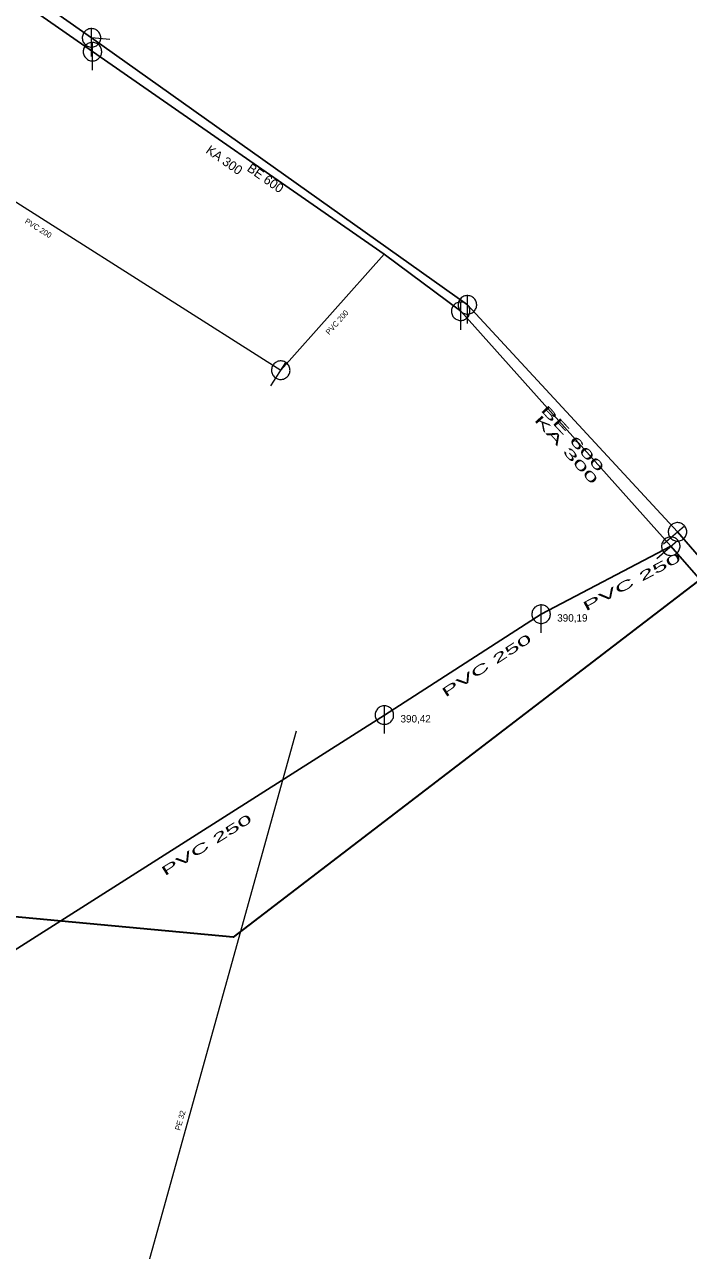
# Model space of a CAD drawing. Extents: x -809028 to -807737, y -990545 to -989489.
# Drawn here: x -808376.6 to -808304.8, y -989956.3 to -989823.8 of the extents above; entities that cross this region are included whole.
import ezdxf

# ---------------------------------------------------------------- set-up
doc = ezdxf.new("R2010")
doc.units = 0
doc.header["$LTSCALE"] = 0.32
for name, color, linetype, lineweight in [('1', 7, 'Continuous', 13), ('11', 7, 'Continuous', 13), ('13', 7, 'Continuous', 13), ('14', 7, 'Continuous', 25), ('17', 7, 'Continuous', 25), ('22', 7, 'Continuous', 13)]:
    doc.layers.add(name, color=color, linetype=linetype, lineweight=lineweight)

msp = doc.modelspace()

# ---------------------------------------------------------------- linework, layer by layer
at = {"layer": '11'}
msp.add_line((-808367.406, -989825.393), (-808369.39, -989825.199), dxfattribs=at)
msp.add_lwpolyline([(-808400.725, -989828.272), (-808348.921, -989861.124), (-808337.736, -989848.582)], dxfattribs=at)
at = {"layer": '13'}
msp.add_lwpolyline([(-808375.506, -989989.563), (-808370.557, -989983.989), (-808347.208, -989900.114)], dxfattribs=at)
at = {"layer": '14'}
for p, q in [((-808409.317, -989797.01), (-808369.39, -989825.199)), ((-808369.39, -989825.199), (-808328.73, -989854.059)), ((-808329.46, -989854.75), (-808306.729, -989880.149)), ((-808328.73, -989854.059), (-808306.009, -989878.599)), ((-808337.71, -989898.399), (-808320.76, -989887.5)), ((-808381.42, -989926.16), (-808337.71, -989898.399))]:
    msp.add_line(p, q, dxfattribs=at)
for points in [[(-808409.159, -989798.594), (-808385.6, -989815.309), (-808369.289, -989826.69)], [(-808369.289, -989826.69), (-808337.736, -989848.582), (-808329.46, -989854.75)], [(-808306.009, -989878.599), (-808290.045, -989897.022), (-808257.906, -989932.69)], [(-808320.76, -989887.5), (-808306.729, -989880.149), (-808290.107, -989899.127)]]:
    msp.add_lwpolyline(points, dxfattribs=at)
at = {"layer": '17', "lineweight": 35}
msp.add_lwpolyline([(-808175.378, -990021.169), (-808177.704, -990021.677), (-808294.901, -989877.126), (-808354.054, -989922.417), (-808417.177, -989916.535), (-808426.857, -989907.375), (-808442.53, -989911.14), (-808444.129, -989911.807), (-808534.115, -989966.436)], dxfattribs=at)
at = {"layer": '22'}
for p, q in [((-808369.39, -989827.199), (-808369.389, -989824.199)), ((-808369.289, -989828.69), (-808369.288, -989825.69)), ((-808329.46, -989856.75), (-808329.459, -989853.75)), ((-808328.73, -989856.059), (-808328.729, -989853.059)), ((-808349.992, -989862.813), (-808348.385, -989860.279)), ((-808307.531, -989879.897), (-808305.248, -989877.95)), ((-808308.233, -989881.468), (-808305.977, -989879.489)), ((-808320.76, -989889.5), (-808320.759, -989886.5)), ((-808337.71, -989900.399), (-808337.709, -989897.399))]:
    msp.add_line(p, q, dxfattribs=at)
for points in [[(-808368.39, -989825.199), (-808368.395, -989825.09), (-808368.413, -989824.982), (-808368.443, -989824.876), (-808368.483, -989824.775), (-808368.535, -989824.678), (-808368.597, -989824.588), (-808368.669, -989824.505), (-808368.749, -989824.431), (-808368.837, -989824.365), (-808368.931, -989824.31), (-808369.031, -989824.265), (-808369.136, -989824.232), (-808369.243, -989824.21), (-808369.352, -989824.2), (-808369.462, -989824.202), (-808369.57, -989824.216), (-808369.677, -989824.241), (-808369.78, -989824.278), (-808369.878, -989824.327), (-808369.97, -989824.385), (-808370.056, -989824.454), (-808370.133, -989824.531), (-808370.202, -989824.617), (-808370.261, -989824.709), (-808370.309, -989824.807), (-808370.346, -989824.91), (-808370.372, -989825.017), (-808370.386, -989825.125), (-808370.389, -989825.235), (-808370.379, -989825.344), (-808370.358, -989825.451), (-808370.324, -989825.555), (-808370.28, -989825.655), (-808370.225, -989825.75), (-808370.159, -989825.838), (-808370.085, -989825.918), (-808370.002, -989825.99), (-808369.912, -989826.052), (-808369.816, -989826.104), (-808369.714, -989826.145), (-808369.609, -989826.175), (-808369.501, -989826.193), (-808369.391, -989826.199), (-808369.282, -989826.193), (-808369.174, -989826.175), (-808369.069, -989826.146), (-808368.967, -989826.105), (-808368.87, -989826.053), (-808368.78, -989825.991), (-808368.697, -989825.92), (-808368.622, -989825.84), (-808368.557, -989825.752), (-808368.501, -989825.658), (-808368.457, -989825.558), (-808368.423, -989825.454), (-808368.401, -989825.346), (-808368.391, -989825.237)], [(-808368.289, -989826.69), (-808368.294, -989826.581), (-808368.312, -989826.473), (-808368.342, -989826.367), (-808368.382, -989826.266), (-808368.434, -989826.169), (-808368.496, -989826.079), (-808368.568, -989825.996), (-808368.648, -989825.922), (-808368.736, -989825.856), (-808368.83, -989825.801), (-808368.93, -989825.756), (-808369.035, -989825.723), (-808369.142, -989825.701), (-808369.251, -989825.691), (-808369.361, -989825.693), (-808369.469, -989825.707), (-808369.576, -989825.732), (-808369.679, -989825.769), (-808369.777, -989825.818), (-808369.869, -989825.876), (-808369.955, -989825.945), (-808370.032, -989826.022), (-808370.101, -989826.108), (-808370.16, -989826.2), (-808370.208, -989826.298), (-808370.245, -989826.401), (-808370.271, -989826.508), (-808370.285, -989826.616), (-808370.288, -989826.726), (-808370.278, -989826.835), (-808370.257, -989826.942), (-808370.223, -989827.046), (-808370.179, -989827.146), (-808370.124, -989827.241), (-808370.058, -989827.329), (-808369.984, -989827.409), (-808369.901, -989827.481), (-808369.811, -989827.543), (-808369.715, -989827.595), (-808369.613, -989827.636), (-808369.508, -989827.666), (-808369.4, -989827.684), (-808369.29, -989827.69), (-808369.181, -989827.684), (-808369.073, -989827.666), (-808368.968, -989827.637), (-808368.866, -989827.596), (-808368.769, -989827.544), (-808368.679, -989827.482), (-808368.596, -989827.411), (-808368.521, -989827.331), (-808368.456, -989827.243), (-808368.4, -989827.149), (-808368.356, -989827.049), (-808368.322, -989826.945), (-808368.3, -989826.837), (-808368.29, -989826.728)], [(-808328.46, -989854.75), (-808328.465, -989854.641), (-808328.483, -989854.533), (-808328.513, -989854.427), (-808328.553, -989854.326), (-808328.605, -989854.229), (-808328.667, -989854.139), (-808328.739, -989854.056), (-808328.819, -989853.982), (-808328.907, -989853.916), (-808329.001, -989853.861), (-808329.101, -989853.816), (-808329.206, -989853.783), (-808329.313, -989853.761), (-808329.422, -989853.751), (-808329.532, -989853.753), (-808329.64, -989853.767), (-808329.747, -989853.792), (-808329.85, -989853.829), (-808329.948, -989853.878), (-808330.04, -989853.936), (-808330.126, -989854.005), (-808330.203, -989854.082), (-808330.272, -989854.168), (-808330.331, -989854.26), (-808330.379, -989854.358), (-808330.416, -989854.461), (-808330.442, -989854.568), (-808330.456, -989854.676), (-808330.459, -989854.786), (-808330.449, -989854.895), (-808330.428, -989855.002), (-808330.394, -989855.106), (-808330.35, -989855.206), (-808330.295, -989855.301), (-808330.229, -989855.389), (-808330.155, -989855.469), (-808330.072, -989855.541), (-808329.982, -989855.603), (-808329.886, -989855.655), (-808329.784, -989855.696), (-808329.679, -989855.726), (-808329.571, -989855.744), (-808329.461, -989855.75), (-808329.352, -989855.744), (-808329.244, -989855.726), (-808329.139, -989855.697), (-808329.037, -989855.656), (-808328.94, -989855.604), (-808328.85, -989855.542), (-808328.767, -989855.471), (-808328.692, -989855.391), (-808328.627, -989855.303), (-808328.571, -989855.209), (-808328.527, -989855.109), (-808328.493, -989855.005), (-808328.471, -989854.897), (-808328.461, -989854.788)], [(-808327.73, -989854.059), (-808327.735, -989853.95), (-808327.753, -989853.842), (-808327.783, -989853.736), (-808327.823, -989853.635), (-808327.875, -989853.538), (-808327.937, -989853.448), (-808328.009, -989853.365), (-808328.089, -989853.291), (-808328.177, -989853.225), (-808328.271, -989853.17), (-808328.371, -989853.125), (-808328.476, -989853.092), (-808328.583, -989853.07), (-808328.692, -989853.06), (-808328.802, -989853.062), (-808328.91, -989853.076), (-808329.017, -989853.101), (-808329.12, -989853.138), (-808329.218, -989853.187), (-808329.31, -989853.245), (-808329.396, -989853.314), (-808329.473, -989853.391), (-808329.542, -989853.477), (-808329.601, -989853.569), (-808329.649, -989853.667), (-808329.686, -989853.77), (-808329.712, -989853.877), (-808329.726, -989853.985), (-808329.729, -989854.095), (-808329.719, -989854.204), (-808329.698, -989854.311), (-808329.664, -989854.415), (-808329.62, -989854.515), (-808329.565, -989854.61), (-808329.499, -989854.698), (-808329.425, -989854.778), (-808329.342, -989854.85), (-808329.252, -989854.912), (-808329.156, -989854.964), (-808329.054, -989855.005), (-808328.949, -989855.035), (-808328.841, -989855.053), (-808328.731, -989855.059), (-808328.622, -989855.053), (-808328.514, -989855.035), (-808328.409, -989855.006), (-808328.307, -989854.965), (-808328.21, -989854.913), (-808328.12, -989854.851), (-808328.037, -989854.78), (-808327.962, -989854.7), (-808327.897, -989854.612), (-808327.841, -989854.518), (-808327.797, -989854.418), (-808327.763, -989854.314), (-808327.741, -989854.206), (-808327.731, -989854.097)], [(-808348.076, -989861.659), (-808348.023, -989861.564), (-808347.98, -989861.463), (-808347.949, -989861.358), (-808347.929, -989861.251), (-808347.921, -989861.141), (-808347.925, -989861.032), (-808347.941, -989860.923), (-808347.969, -989860.818), (-808348.008, -989860.715), (-808348.058, -989860.618), (-808348.118, -989860.527), (-808348.189, -989860.443), (-808348.268, -989860.367), (-808348.354, -989860.3), (-808348.448, -989860.243), (-808348.547, -989860.197), (-808348.651, -989860.161), (-808348.758, -989860.137), (-808348.867, -989860.126), (-808348.975, -989860.125), (-808349.085, -989860.138), (-808349.191, -989860.161), (-808349.296, -989860.197), (-808349.395, -989860.243), (-808349.488, -989860.3), (-808349.574, -989860.367), (-808349.653, -989860.444), (-808349.723, -989860.527), (-808349.784, -989860.619), (-808349.834, -989860.717), (-808349.873, -989860.818), (-808349.9, -989860.924), (-808349.917, -989861.032), (-808349.921, -989861.142), (-808349.912, -989861.252), (-808349.893, -989861.359), (-808349.861, -989861.464), (-808349.818, -989861.565), (-808349.765, -989861.66), (-808349.701, -989861.749), (-808349.628, -989861.831), (-808349.547, -989861.904), (-808349.457, -989861.968), (-808349.362, -989862.021), (-808349.261, -989862.064), (-808349.157, -989862.096), (-808349.049, -989862.116), (-808348.939, -989862.124), (-808348.83, -989862.119), (-808348.722, -989862.104), (-808348.615, -989862.077), (-808348.513, -989862.037), (-808348.416, -989861.988), (-808348.325, -989861.927), (-808348.241, -989861.857), (-808348.164, -989861.778), (-808348.097, -989861.691)], [(-808305.36, -989879.36), (-808305.281, -989879.284), (-808305.21, -989879.201), (-808305.149, -989879.109), (-808305.098, -989879.013), (-808305.058, -989878.91), (-808305.03, -989878.805), (-808305.014, -989878.696), (-808305.009, -989878.587), (-808305.016, -989878.478), (-808305.035, -989878.37), (-808305.066, -989878.265), (-808305.109, -989878.164), (-808305.162, -989878.068), (-808305.225, -989877.979), (-808305.298, -989877.896), (-808305.378, -989877.823), (-808305.467, -989877.758), (-808305.562, -989877.704), (-808305.663, -989877.661), (-808305.767, -989877.629), (-808305.875, -989877.608), (-808305.983, -989877.599), (-808306.094, -989877.603), (-808306.202, -989877.617), (-808306.308, -989877.644), (-808306.41, -989877.683), (-808306.508, -989877.733), (-808306.6, -989877.792), (-808306.685, -989877.862), (-808306.761, -989877.94), (-808306.829, -989878.026), (-808306.886, -989878.119), (-808306.933, -989878.218), (-808306.97, -989878.321), (-808306.994, -989878.428), (-808307.007, -989878.537), (-808307.008, -989878.647), (-808306.997, -989878.755), (-808306.974, -989878.862), (-808306.939, -989878.966), (-808306.894, -989879.066), (-808306.837, -989879.159), (-808306.77, -989879.247), (-808306.695, -989879.326), (-808306.611, -989879.397), (-808306.521, -989879.458), (-808306.424, -989879.509), (-808306.321, -989879.549), (-808306.216, -989879.577), (-808306.108, -989879.594), (-808305.998, -989879.599), (-808305.889, -989879.591), (-808305.781, -989879.573), (-808305.677, -989879.542), (-808305.575, -989879.5), (-808305.479, -989879.447), (-808305.389, -989879.384)], [(-808306.07, -989880.901), (-808305.992, -989880.824), (-808305.922, -989880.74), (-808305.862, -989880.647), (-808305.813, -989880.55), (-808305.774, -989880.447), (-808305.747, -989880.341), (-808305.732, -989880.233), (-808305.729, -989880.124), (-808305.738, -989880.014), (-808305.759, -989879.907), (-808305.791, -989879.802), (-808305.835, -989879.701), (-808305.889, -989879.607), (-808305.953, -989879.518), (-808306.027, -989879.437), (-808306.109, -989879.365), (-808306.199, -989879.301), (-808306.294, -989879.248), (-808306.396, -989879.206), (-808306.5, -989879.175), (-808306.609, -989879.156), (-808306.717, -989879.149), (-808306.827, -989879.154), (-808306.935, -989879.17), (-808307.041, -989879.199), (-808307.143, -989879.239), (-808307.24, -989879.29), (-808307.331, -989879.35), (-808307.415, -989879.421), (-808307.49, -989879.501), (-808307.557, -989879.587), (-808307.612, -989879.681), (-808307.659, -989879.78), (-808307.694, -989879.884), (-808307.716, -989879.992), (-808307.728, -989880.1), (-808307.727, -989880.21), (-808307.714, -989880.319), (-808307.69, -989880.425), (-808307.654, -989880.529), (-808307.607, -989880.628), (-808307.549, -989880.721), (-808307.481, -989880.807), (-808307.405, -989880.885), (-808307.32, -989880.955), (-808307.229, -989881.015), (-808307.131, -989881.064), (-808307.028, -989881.103), (-808306.922, -989881.13), (-808306.814, -989881.145), (-808306.704, -989881.149), (-808306.595, -989881.14), (-808306.488, -989881.12), (-808306.384, -989881.087), (-808306.283, -989881.044), (-808306.187, -989880.989), (-808306.099, -989880.925)], [(-808319.76, -989887.5), (-808319.765, -989887.391), (-808319.783, -989887.283), (-808319.813, -989887.177), (-808319.853, -989887.076), (-808319.905, -989886.979), (-808319.967, -989886.889), (-808320.039, -989886.806), (-808320.119, -989886.732), (-808320.207, -989886.666), (-808320.301, -989886.611), (-808320.401, -989886.566), (-808320.506, -989886.533), (-808320.613, -989886.511), (-808320.722, -989886.501), (-808320.832, -989886.503), (-808320.94, -989886.517), (-808321.047, -989886.542), (-808321.15, -989886.579), (-808321.248, -989886.628), (-808321.34, -989886.686), (-808321.426, -989886.755), (-808321.503, -989886.832), (-808321.572, -989886.918), (-808321.631, -989887.01), (-808321.679, -989887.108), (-808321.716, -989887.211), (-808321.742, -989887.318), (-808321.756, -989887.426), (-808321.759, -989887.536), (-808321.749, -989887.645), (-808321.728, -989887.752), (-808321.694, -989887.856), (-808321.65, -989887.956), (-808321.595, -989888.051), (-808321.529, -989888.139), (-808321.455, -989888.219), (-808321.372, -989888.291), (-808321.282, -989888.353), (-808321.186, -989888.405), (-808321.084, -989888.446), (-808320.979, -989888.476), (-808320.871, -989888.494), (-808320.761, -989888.5), (-808320.652, -989888.494), (-808320.544, -989888.476), (-808320.439, -989888.447), (-808320.337, -989888.406), (-808320.24, -989888.354), (-808320.15, -989888.292), (-808320.067, -989888.221), (-808319.992, -989888.141), (-808319.927, -989888.053), (-808319.871, -989887.959), (-808319.827, -989887.859), (-808319.793, -989887.755), (-808319.771, -989887.647), (-808319.761, -989887.538)], [(-808336.71, -989898.399), (-808336.715, -989898.29), (-808336.733, -989898.182), (-808336.763, -989898.076), (-808336.803, -989897.975), (-808336.855, -989897.878), (-808336.917, -989897.788), (-808336.989, -989897.705), (-808337.069, -989897.631), (-808337.157, -989897.565), (-808337.251, -989897.51), (-808337.351, -989897.465), (-808337.456, -989897.432), (-808337.563, -989897.41), (-808337.672, -989897.4), (-808337.782, -989897.402), (-808337.89, -989897.416), (-808337.997, -989897.441), (-808338.1, -989897.478), (-808338.198, -989897.527), (-808338.29, -989897.585), (-808338.376, -989897.654), (-808338.453, -989897.731), (-808338.522, -989897.817), (-808338.581, -989897.909), (-808338.629, -989898.007), (-808338.666, -989898.11), (-808338.692, -989898.217), (-808338.706, -989898.325), (-808338.709, -989898.435), (-808338.699, -989898.544), (-808338.678, -989898.651), (-808338.644, -989898.755), (-808338.6, -989898.855), (-808338.545, -989898.95), (-808338.479, -989899.038), (-808338.405, -989899.118), (-808338.322, -989899.19), (-808338.232, -989899.252), (-808338.136, -989899.304), (-808338.034, -989899.345), (-808337.929, -989899.375), (-808337.821, -989899.393), (-808337.711, -989899.399), (-808337.602, -989899.393), (-808337.494, -989899.375), (-808337.389, -989899.346), (-808337.287, -989899.305), (-808337.19, -989899.253), (-808337.1, -989899.191), (-808337.017, -989899.12), (-808336.942, -989899.04), (-808336.877, -989898.952), (-808336.821, -989898.858), (-808336.777, -989898.758), (-808336.743, -989898.654), (-808336.721, -989898.546), (-808336.711, -989898.437)]]:
    msp.add_lwpolyline(points, close=True, dxfattribs=at)

# ---------------------------------------------------------------- texts
at = {"layer": '1'}
for s, height, rotation, p in [('KA 300', 1, 325, (-808357.108, -989837.556)), ('BE 600', 1, 325, (-808352.654, -989839.512)), ('PVC 200 ', 0.6, 328, (-808376.663, -989845.178)), ('PVC 200 ', 0.6, 48, (-808343.687, -989857.346)), ('PE 32 ', 0.6, 74, (-808359.806, -989943.351))]:
    msp.add_text(s, height=height, rotation=rotation, dxfattribs=at).set_placement(p)
for s, rotation, width, p in [('BE 600', 313, 2.1, (-808320.864, -989865.476)), ('KA 300', 312, 2.15, (-808321.574, -989866.537)), ('PVC 250 ', 28, 2.2, (-808315.923, -989887.207)), ('PVC 250 ', 33, 2.1, (-808331.104, -989896.512)), ('PVC 250 ', 32, 2.1, (-808361.454, -989915.831))]:
    msp.add_text(s, height=1, rotation=rotation, dxfattribs=dict(at, width=width)).set_placement(p)
at = {"layer": '14'}
for s, p in [('390,19', (-808319.017, -989888.299)), ('390,42', (-808335.967, -989899.2))]:
    msp.add_text(s, height=0.8, dxfattribs=at).set_placement(p)

doc.saveas('drawing.dxf')
